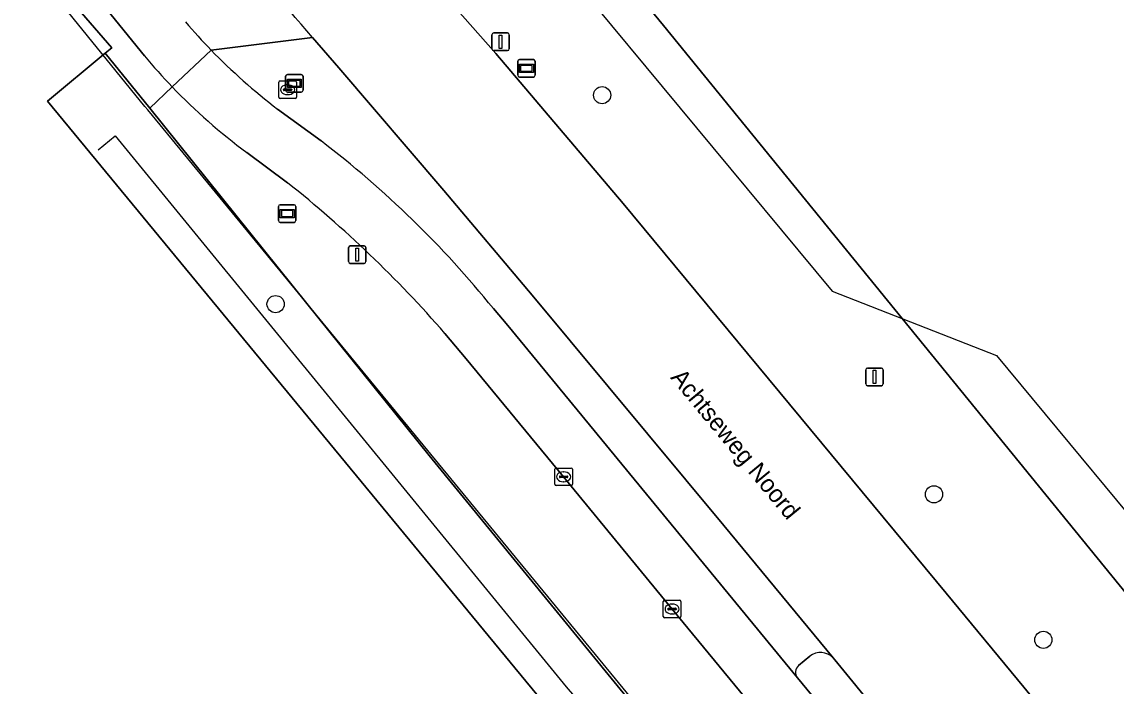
# Model space of a CAD drawing. Extents: x 156141 to 158132, y 385651 to 388333.
# Drawn here: x 157049.2 to 157111.5, y 387102.5 to 387140.3 of the extents above; entities that cross this region are included whole.
import ezdxf

# ---------------------------------------------------------------- set-up
doc = ezdxf.new("R2010")
doc.units = 0
for name, color, linetype in [('IMGEO_Berm_gesloten', 7, 'Continuous'), ('IMGEO_Berm_groen', 7, 'Continuous'), ('IMGEO_Boom', 7, 'Continuous'), ('IMGEO_Brandkraan', 7, 'Continuous'), ('IMGEO_Erf', 7, 'Continuous'), ('IMGEO_Fietspad_gesloten', 7, 'Continuous'), ('IMGEO_Fietspad_open', 7, 'Continuous'), ('IMGEO_Hek', 7, 'Continuous'), ('IMGEO_Kolk', 7, 'Continuous'), ('IMGEO_Lichtmast', 7, 'Continuous'), ('IMGEO_Openbare_ruimte_label', 7, 'Continuous'), ('IMGEO_Rijbaan_lokaal_gesloten', 7, 'Continuous'), ('IMGEO_Rijbaan_lokaal_open', 7, 'Continuous'), ('IMGEO_Verklikker', 7, 'Continuous'), ('IMGEO_Wegwijzer', 7, 'Continuous')]:
    doc.layers.add(name, color=color, linetype=linetype)

msp = doc.modelspace()

# ---------------------------------------------------------------- linework, layer by layer
at = {"layer": 'IMGEO_Berm_gesloten'}
for points in [[(157094.037, 387104.224), (157093.394, 387103.696)], [(157095.454, 387104.008), (157095.355, 387104.128)], [(157102.51, 387095.375), (157095.454, 387104.008)], [(157093.327, 387102.987), (157100.595, 387094.175)]]:
    msp.add_lwpolyline(points, dxfattribs=at)
for centre, radius, start, end in [((157094.642, 387103.44), 0.99, 43.9845, 127.68364), ((157093.749, 387103.305), 0.528, 132.21497, 216.98827)]:
    msp.add_arc(centre, radius, start, end, dxfattribs=at)
at = {"layer": 'IMGEO_Berm_groen'}
for points in [[(157099.287, 387123.425), (157085.704, 387140.096), (157073.956, 387154.391), (157072.154, 387152.871), (157071.93, 387152.682)], [(157071.23, 387144.111), (157076.164, 387138.508), (157083.422, 387129.976), (157101.791, 387107.807), (157106.198, 387102.464), (157123.421, 387081.401)], [(157067.235, 387137.684), (157065.75, 387139.413), (157059.971, 387138.696)], [(157095.355, 387104.128), (157089.15, 387111.653), (157078.233, 387124.756), (157073.21, 387130.7), (157067.235, 387137.684)], [(157057.764, 387136.601), (157056.488, 387135.39), (157065.427, 387124.277), (157072.384, 387115.628), (157084.853, 387100.371), (157091.865, 387091.792), (157124.727, 387051.938), (157124.865, 387052.05), (157127.143, 387049.253), (157127.008, 387049.143), (157129.178, 387046.529), (157129.348, 387046.654), (157137.214, 387037.654), (157168.24, 387000), (157241.165, 386912.065), (157242.501, 386913.018), (157170.76, 387000), (157164.67, 387007.384)], [(157063.751, 387135.337), (157066.225, 387133.531)], [(157064.32, 387131.149), (157062.004, 387132.869)], [(157076.031, 387123.995), (157076.849, 387123.021), (157093.327, 387102.987)], [(157131.967, 387080.89), (157133.358, 387082.049), (157117.052, 387101.622), (157113.294, 387106.234), (157099.287, 387123.425)], [(157148.691, 387031.016), (157148.541, 387031.183), (157148.425, 387031.279), (157140.75, 387040.623), (157133.334, 387049.652), (157121.465, 387064.047), (157108.208, 387080.174), (157095.114, 387096.083), (157086.194, 387106.902), (157080.024, 387114.424), (157074.475, 387121.125), (157073.27, 387122.584)], [(157093.394, 387103.696), (157094.037, 387104.224)]]:
    msp.add_lwpolyline(points, dxfattribs=at)
for centre, radius, start, end in [((157086.472, 387164.713), 37.137, 224.47108, 232.27878), ((157082.16, 387160.043), 33.833, 223.85774, 233.43452), ((157031.382, 387087.891), 57.42, 38.95919, 52.64032), ((157022.304, 387078.285), 67.527, 40.99633, 51.52212), ((157094.642, 387103.44), 0.99, 43.9845, 127.68364), ((157093.749, 387103.305), 0.528, 132.21497, 216.98827)]:
    msp.add_arc(centre, radius, start, end, dxfattribs=at)
at = {"layer": 'IMGEO_Boom'}
for centre in [(157082.215, 387136.132), (157063.641, 387124.246), (157101.094, 387113.426), (157107.32, 387105.15)]:
    msp.add_circle(centre, 0.489, dxfattribs=at)
at = {"layer": 'IMGEO_Brandkraan'}
for p, q in [((157063.825, 387136.015), (157063.825, 387136.867)), ((157063.9, 387136.941), (157064.752, 387136.941)), ((157064.826, 387136.867), (157064.826, 387136.015)), ((157064.084, 387136.435), (157064.084, 387136.447)), ((157064.522, 387136.398), (157064.124, 387136.398)), ((157064.127, 387136.484), (157064.525, 387136.484)), ((157064.313, 387136.721), (157064.338, 387136.721)), ((157064.568, 387136.447), (157064.568, 387136.435)), ((157064.752, 387135.941), (157063.9, 387135.941)), ((157064.336, 387136.161), (157064.311, 387136.161))]:
    msp.add_line(p, q, dxfattribs=at)
for points in [[(157063.825, 387136.015), (157063.825, 387136.867)], [(157063.9, 387136.941), (157064.752, 387136.941)], [(157064.826, 387136.867), (157064.826, 387136.015)], [(157064.752, 387135.941), (157063.9, 387135.941)]]:
    msp.add_lwpolyline(points, dxfattribs=at)
for centre, radius, start, end in [((157063.902, 387136.865), 0.0765, 91.55205, 178.44795), ((157063.902, 387136.865), 0.0765, 91.55205, 178.44795), ((157064.75, 387136.865), 0.0765, 1.55205, 88.44795), ((157064.75, 387136.865), 0.0765, 1.55205, 88.44795), ((157064.124, 387136.444), 0.0403, 85.87752, 175.75265), ((157064.121, 387136.434), 0.0366, 178.93798, 274.71019), ((157064.525, 387136.441), 0.043, 264.86636, 352.45326), ((157064.529, 387136.446), 0.0386, 1.73085, 96.63898), ((157063.902, 387136.017), 0.0765, 181.55205, 268.44795), ((157063.902, 387136.017), 0.0765, 181.55205, 268.44795), ((157064.75, 387136.017), 0.0765, 271.55205, 358.44795), ((157064.75, 387136.017), 0.0765, 271.55205, 358.44795)]:
    msp.add_arc(centre, radius, start, end, dxfattribs=at)
for centre, major_axis, ratio, start_param, end_param in [((157064.312, 387136.441), (-0.387, 0.002), 0.722429, 4.712389, 7.853982), ((157064.337, 387136.441), (-0.39, 0.002), 0.717154, 1.570796, 4.712389)]:
    msp.add_ellipse(centre, major_axis=major_axis, ratio=ratio, start_param=start_param, end_param=end_param, dxfattribs=at)
at = {"layer": 'IMGEO_Erf'}
for points in [[(157163.977, 387278.108), (157146.201, 387263.458), (157153.665, 387254.544), (157114.581, 387221.744), (157112.914, 387223.48), (157057.621, 387174.266), (157062.426, 387168.42), (157073.956, 387154.391), (157085.704, 387140.096), (157099.287, 387123.425), (157113.294, 387106.234), (157117.052, 387101.622), (157133.358, 387082.049), (157137.838, 387076.718), (157147.616, 387065.08), (157205.958, 386994.563)], [(156812.198, 386966.594), (156822.213, 386974.908), (156848.13, 386996.224), (156874.15, 387017.659), (156896.783, 387036.297), (156892.303, 387041.901), (156921.298, 387066.084), (156921.519, 387066.268), (156984.627, 387118.632), (156988.707, 387113.846), (157030.869, 387062.796), (157072.837, 387097.374), (157078.507, 387102.046), (157050.664, 387135.786), (157053.949, 387138.526), (157054.316, 387138.824), (157047.156, 387147.091), (157045.589, 387148.768), (157045.548, 387148.73), (157039.884, 387154.835), (157004.351, 387193.14)], [(157284.192, 386849.459), (157288.716, 386853.161), (157259.099, 386889.064), (157240.867, 386911.803), (157241.165, 386912.065), (157168.24, 387000), (157137.214, 387037.654), (157129.348, 387046.654), (157129.178, 387046.529), (157127.008, 387049.143), (157127.143, 387049.253), (157124.865, 387052.05), (157124.727, 387051.938), (157091.865, 387091.792), (157084.853, 387100.371), (157072.384, 387115.628), (157065.427, 387124.277), (157056.488, 387135.39), (157053.949, 387138.526), (157050.664, 387135.786), (157078.507, 387102.046), (157081.951, 387097.872), (157229.849, 386918.644), (157160.826, 386861.484)]]:
    msp.add_lwpolyline(points, dxfattribs=at)
at = {"layer": 'IMGEO_Fietspad_gesloten'}
for points in [[(157059.971, 387138.696), (157057.764, 387136.601)], [(157066.225, 387133.531), (157063.751, 387135.337)], [(157062.004, 387132.869), (157064.32, 387131.149)], [(157157.414, 387025.136), (157156.383, 387026.355), (157147.405, 387037.276), (157143.058, 387042.561), (157115.708, 387075.817), (157112.066, 387080.211), (157105.518, 387088.158), (157103.436, 387090.729), (157103.311, 387090.885), (157102.839, 387091.472), (157100.595, 387094.175), (157093.327, 387102.987), (157076.849, 387123.021), (157076.031, 387123.995)], [(157073.27, 387122.584), (157074.475, 387121.125), (157080.024, 387114.424), (157086.194, 387106.902), (157095.114, 387096.083), (157108.208, 387080.174), (157121.465, 387064.047), (157133.334, 387049.652), (157140.75, 387040.623), (157148.425, 387031.279), (157148.541, 387031.183), (157148.691, 387031.016), (157154.778, 387023.638)]]:
    msp.add_lwpolyline(points, dxfattribs=at)
for centre, radius, start, end in [((157086.472, 387164.713), 37.137, 224.47108, 232.27878), ((157082.16, 387160.043), 33.833, 223.85774, 233.43452), ((157031.382, 387087.891), 57.42, 38.95919, 52.64032), ((157022.304, 387078.285), 67.527, 40.99633, 51.52212)]:
    msp.add_arc(centre, radius, start, end, dxfattribs=at)
at = {"layer": 'IMGEO_Fietspad_open'}
for points in [[(157053.795, 387141.315), (157056.179, 387138.368)], [(157057.764, 387136.601), (157059.971, 387138.696)]]:
    msp.add_lwpolyline(points, dxfattribs=at)
for centre, radius, start, end in [((157091.795, 387169.008), 43.95, 220.7814, 223.60586), ((157082.474, 387160.36), 34.279, 219.90796, 223.87629)]:
    msp.add_arc(centre, radius, start, end, dxfattribs=at)
at = {"layer": 'IMGEO_Hek'}
for points in [[(157058.901, 387168.831), (157060.551, 387166.844), (157072.154, 387152.871), (157095.305, 387124.991)], [(157056.366, 387135.293), (157056.202, 387135.492), (157047.216, 387146.552), (157045.489, 387148.678), (157045.548, 387148.73)], [(157083.17, 387098.968), (157084.993, 387100.488), (157056.366, 387135.293)], [(157053.553, 387133.028), (157054.516, 387133.828), (157080.175, 387102.467), (157090.407, 387090.578), (157091.865, 387091.792), (157124.727, 387051.938)], [(157095.305, 387124.991), (157104.658, 387121.314), (157115.634, 387108.084)]]:
    msp.add_lwpolyline(points, dxfattribs=at)
at = {"layer": 'IMGEO_Kolk'}
for p, q in [((157079.526, 387113.997), (157079.526, 387114.849)), ((157079.601, 387114.923), (157080.453, 387114.923)), ((157079.828, 387114.466), (157080.226, 387114.466)), ((157080.014, 387114.703), (157080.039, 387114.703)), ((157080.527, 387114.849), (157080.527, 387113.997)), ((157080.453, 387113.923), (157079.601, 387113.923)), ((157079.785, 387114.417), (157079.785, 387114.429)), ((157080.223, 387114.38), (157079.825, 387114.38)), ((157080.037, 387114.143), (157080.012, 387114.143)), ((157080.269, 387114.429), (157080.269, 387114.417)), ((157085.696, 387106.475), (157085.696, 387107.327)), ((157085.771, 387107.401), (157086.623, 387107.401)), ((157086.184, 387107.181), (157086.209, 387107.181)), ((157086.697, 387107.327), (157086.697, 387106.475)), ((157086.623, 387106.401), (157085.771, 387106.401)), ((157085.955, 387106.895), (157085.955, 387106.907)), ((157086.393, 387106.858), (157085.995, 387106.858)), ((157085.998, 387106.944), (157086.396, 387106.944)), ((157086.207, 387106.621), (157086.182, 387106.621)), ((157086.439, 387106.907), (157086.439, 387106.895))]:
    msp.add_line(p, q, dxfattribs=at)
for points in [[(157079.526, 387113.997), (157079.526, 387114.849)], [(157079.601, 387114.923), (157080.453, 387114.923)], [(157080.527, 387114.849), (157080.527, 387113.997)], [(157080.453, 387113.923), (157079.601, 387113.923)], [(157085.696, 387106.475), (157085.696, 387107.327)], [(157085.771, 387107.401), (157086.623, 387107.401)], [(157086.697, 387107.327), (157086.697, 387106.475)], [(157086.623, 387106.401), (157085.771, 387106.401)]]:
    msp.add_lwpolyline(points, dxfattribs=at)
for centre, radius, start, end in [((157079.603, 387114.847), 0.0765, 91.55205, 178.44795), ((157079.603, 387114.847), 0.0765, 91.55205, 178.44795), ((157079.825, 387114.426), 0.0403, 85.87752, 175.75265), ((157080.23, 387114.428), 0.0386, 1.73085, 96.63898), ((157080.451, 387114.847), 0.0765, 1.55205, 88.44795), ((157080.451, 387114.847), 0.0765, 1.55205, 88.44795), ((157079.603, 387113.999), 0.0765, 181.55205, 268.44795), ((157079.603, 387113.999), 0.0765, 181.55205, 268.44795), ((157079.822, 387114.416), 0.0366, 178.93798, 274.71019), ((157080.226, 387114.423), 0.043, 264.86636, 352.45326), ((157080.451, 387113.999), 0.0765, 271.55205, 358.44795), ((157080.451, 387113.999), 0.0765, 271.55205, 358.44795), ((157085.773, 387107.325), 0.0765, 91.55205, 178.44795), ((157085.773, 387107.325), 0.0765, 91.55205, 178.44795), ((157086.621, 387107.325), 0.0765, 1.55205, 88.44795), ((157086.621, 387107.325), 0.0765, 1.55205, 88.44795), ((157085.773, 387106.477), 0.0765, 181.55205, 268.44795), ((157085.773, 387106.477), 0.0765, 181.55205, 268.44795), ((157085.995, 387106.904), 0.0403, 85.87752, 175.75265), ((157085.992, 387106.894), 0.0366, 178.93798, 274.71019), ((157086.396, 387106.901), 0.043, 264.86636, 352.45326), ((157086.4, 387106.906), 0.0386, 1.73085, 96.63898), ((157086.621, 387106.477), 0.0765, 271.55205, 358.44795), ((157086.621, 387106.477), 0.0765, 271.55205, 358.44795)]:
    msp.add_arc(centre, radius, start, end, dxfattribs=at)
for centre, major_axis, ratio, start_param, end_param in [((157080.013, 387114.423), (-0.387, 0.002), 0.722429, 4.712389, 7.853982), ((157080.038, 387114.423), (-0.39, 0.002), 0.717154, 1.570796, 4.712389), ((157086.183, 387106.901), (-0.387, 0.002), 0.722429, 4.712389, 7.853982), ((157086.208, 387106.901), (-0.39, 0.002), 0.717154, 1.570796, 4.712389)]:
    msp.add_ellipse(centre, major_axis=major_axis, ratio=ratio, start_param=start_param, end_param=end_param, dxfattribs=at)
at = {"layer": 'IMGEO_Lichtmast'}
for p, q in [((157075.948, 387138.769), (157075.948, 387139.569)), ((157075.948, 387139.569), (157075.948, 387138.769)), ((157076.048, 387139.669), (157076.838, 387139.669)), ((157076.838, 387139.669), (157076.048, 387139.669)), ((157076.938, 387139.569), (157076.938, 387138.769)), ((157076.938, 387138.769), (157076.938, 387139.569)), ((157076.838, 387138.669), (157076.048, 387138.669)), ((157076.048, 387138.669), (157076.838, 387138.669)), ((157067.89, 387127.562), (157068.68, 387127.562)), ((157068.68, 387127.562), (157067.89, 387127.562)), ((157067.79, 387126.662), (157067.79, 387127.462)), ((157067.79, 387127.462), (157067.79, 387126.662)), ((157068.78, 387127.462), (157068.78, 387126.662)), ((157068.78, 387126.662), (157068.78, 387127.462)), ((157068.68, 387126.562), (157067.89, 387126.562)), ((157067.89, 387126.562), (157068.68, 387126.562)), ((157097.214, 387119.707), (157097.214, 387120.507)), ((157097.214, 387120.507), (157097.214, 387119.707)), ((157097.314, 387120.607), (157098.104, 387120.607)), ((157098.104, 387120.607), (157097.314, 387120.607)), ((157098.204, 387120.507), (157098.204, 387119.707)), ((157098.204, 387119.707), (157098.204, 387120.507)), ((157098.104, 387119.607), (157097.314, 387119.607)), ((157097.314, 387119.607), (157098.104, 387119.607))]:
    msp.add_line(p, q, dxfattribs=at)
for points in [[(157076.368, 387139.544), (157076.518, 387139.544), (157076.518, 387138.794), (157076.368, 387138.794), (157076.368, 387139.544)], [(157068.21, 387127.437), (157068.36, 387127.437), (157068.36, 387126.687), (157068.21, 387126.687), (157068.21, 387127.437)], [(157097.634, 387120.482), (157097.784, 387120.482), (157097.784, 387119.732), (157097.634, 387119.732), (157097.634, 387120.482)]]:
    msp.add_lwpolyline(points, dxfattribs=at)
for centre, start, end in [((157076.048, 387139.569), 90, 180), ((157076.048, 387139.569), 90, 180), ((157076.838, 387139.569), 0, 90), ((157076.838, 387139.569), 360, 90), ((157076.048, 387138.769), 180, 270), ((157076.048, 387138.769), 180, 270), ((157076.838, 387138.769), 270, 0), ((157076.838, 387138.769), 270, 0), ((157067.89, 387127.462), 90, 180), ((157067.89, 387127.462), 90, 180), ((157068.68, 387127.462), 0, 90), ((157068.68, 387127.462), 360, 90), ((157067.89, 387126.662), 180, 270), ((157067.89, 387126.662), 180, 270), ((157068.68, 387126.662), 270, 0), ((157068.68, 387126.662), 270, 0), ((157097.314, 387120.507), 90, 180), ((157097.314, 387120.507), 90, 180), ((157098.104, 387120.507), 0, 90), ((157098.104, 387120.507), 360, 90), ((157097.314, 387119.707), 180, 270), ((157097.314, 387119.707), 180, 270), ((157098.104, 387119.707), 270, 0), ((157098.104, 387119.707), 270, 0)]:
    msp.add_arc(centre, 0.1, start, end, dxfattribs=at)
at = {"layer": 'IMGEO_Rijbaan_lokaal_gesloten'}
for points in [[(157219.963, 386964.438), (157203.248, 386984.78), (157199.687, 386989.114), (157190.741, 387000), (157150.473, 387048.788), (157146.3, 387053.843), (157136.596, 387065.483), (157135.437, 387066.895), (157131.155, 387072.113), (157129.363, 387074.25), (157123.421, 387081.401), (157106.198, 387102.464), (157101.791, 387107.807), (157083.422, 387129.976), (157076.164, 387138.508), (157071.23, 387144.111)], [(157065.75, 387139.413), (157067.235, 387137.684), (157073.21, 387130.7), (157078.233, 387124.756), (157089.15, 387111.653), (157095.355, 387104.128), (157095.454, 387104.008), (157102.51, 387095.375), (157103.276, 387094.438), (157104.273, 387093.263), (157104.599, 387092.863), (157105.035, 387092.328), (157105.465, 387091.799), (157106.419, 387090.668), (157106.958, 387090.013), (157114.164, 387081.256), (157114.695, 387080.61), (157116.632, 387078.261), (157117.104, 387077.688), (157144.847, 387044.064)]]:
    msp.add_lwpolyline(points, dxfattribs=at)
msp.add_arc((156453.38, 386612.303), 807.986, 40.720898, 41.864799, dxfattribs=at)
at = {"layer": 'IMGEO_Rijbaan_lokaal_open'}
for points in [[(157040.992, 387155.821), (157039.884, 387154.835), (157045.548, 387148.73), (157045.589, 387148.768), (157047.156, 387147.091), (157054.316, 387138.824), (157053.949, 387138.526), (157056.488, 387135.39), (157057.764, 387136.601)], [(157056.179, 387138.368), (157053.795, 387141.315)], [(157059.971, 387138.696), (157065.75, 387139.413)]]:
    msp.add_lwpolyline(points, dxfattribs=at)
for centre, radius, start, end in [((156453.38, 386612.303), 807.986, 40.720898, 41.864799), ((157091.795, 387169.008), 43.95, 220.7814, 223.60586), ((157082.474, 387160.36), 34.279, 219.90796, 223.87629)]:
    msp.add_arc(centre, radius, start, end, dxfattribs=at)
at = {"layer": 'IMGEO_Verklikker'}
for p, q in [((157064.214, 387136.408), (157064.214, 387137.208)), ((157064.214, 387137.208), (157064.214, 387136.408)), ((157064.314, 387137.308), (157065.104, 387137.308)), ((157065.104, 387137.308), (157064.314, 387137.308)), ((157065.204, 387137.208), (157065.204, 387136.408)), ((157065.204, 387136.408), (157065.204, 387137.208)), ((157065.104, 387136.308), (157064.314, 387136.308)), ((157064.314, 387136.308), (157065.104, 387136.308)), ((157063.802, 387128.996), (157063.802, 387129.796)), ((157063.802, 387129.796), (157063.802, 387128.996)), ((157063.902, 387129.896), (157064.692, 387129.896)), ((157064.692, 387129.896), (157063.902, 387129.896)), ((157064.792, 387129.796), (157064.792, 387128.996)), ((157064.792, 387128.996), (157064.792, 387129.796)), ((157064.692, 387128.896), (157063.902, 387128.896)), ((157063.902, 387128.896), (157064.692, 387128.896))]:
    msp.add_line(p, q, dxfattribs=at)
for points in [[(157064.315, 387137.04), (157065.103, 387137.04), (157065.103, 387136.576), (157064.315, 387136.576), (157064.315, 387137.04)], [(157064.38, 387136.975), (157064.38, 387136.641), (157065.038, 387136.641), (157065.038, 387136.975), (157064.38, 387136.975)], [(157063.903, 387129.628), (157064.691, 387129.628), (157064.691, 387129.164), (157063.903, 387129.164), (157063.903, 387129.628)], [(157063.968, 387129.563), (157063.968, 387129.229), (157064.626, 387129.229), (157064.626, 387129.563), (157063.968, 387129.563)]]:
    msp.add_lwpolyline(points, dxfattribs=at)
for centre, start, end in [((157064.314, 387137.208), 90, 180), ((157064.314, 387137.208), 90, 180), ((157065.104, 387137.208), 0, 90), ((157065.104, 387137.208), 360, 90), ((157064.314, 387136.408), 180, 270), ((157064.314, 387136.408), 180, 270), ((157065.104, 387136.408), 270, 0), ((157065.104, 387136.408), 270, 0), ((157063.902, 387129.796), 90, 180), ((157063.902, 387129.796), 90, 180), ((157064.692, 387129.796), 0, 90), ((157064.692, 387129.796), 360, 90), ((157063.902, 387128.996), 180, 270), ((157063.902, 387128.996), 180, 270), ((157064.692, 387128.996), 270, 0), ((157064.692, 387128.996), 270, 0)]:
    msp.add_arc(centre, 0.1, start, end, dxfattribs=at)
at = {"layer": 'IMGEO_Wegwijzer'}
for p, q in [((157077.517, 387138.162), (157078.307, 387138.162)), ((157078.307, 387138.162), (157077.517, 387138.162)), ((157077.417, 387137.262), (157077.417, 387138.062)), ((157077.417, 387138.062), (157077.417, 387137.262)), ((157078.407, 387138.062), (157078.407, 387137.262)), ((157078.407, 387137.262), (157078.407, 387138.062)), ((157078.307, 387137.162), (157077.517, 387137.162)), ((157077.517, 387137.162), (157078.307, 387137.162))]:
    msp.add_line(p, q, dxfattribs=at)
for points in [[(157077.518, 387137.894), (157078.306, 387137.894), (157078.306, 387137.43), (157077.518, 387137.43), (157077.518, 387137.894)], [(157077.583, 387137.829), (157077.583, 387137.495), (157078.241, 387137.495), (157078.241, 387137.829), (157077.583, 387137.829)]]:
    msp.add_lwpolyline(points, dxfattribs=at)
for centre, start, end in [((157077.517, 387138.062), 90, 180), ((157077.517, 387138.062), 90, 180), ((157078.307, 387138.062), 0, 90), ((157078.307, 387138.062), 360, 90), ((157077.517, 387137.262), 180, 270), ((157077.517, 387137.262), 180, 270), ((157078.307, 387137.262), 270, 0), ((157078.307, 387137.262), 270, 0)]:
    msp.add_arc(centre, 0.1, start, end, dxfattribs=at)

# ---------------------------------------------------------------- texts
at = {"layer": 'IMGEO_Openbare_ruimte_label'}
msp.add_text('Achtseweg Noord', height=1, rotation=309.48286, dxfattribs=at).set_placement((157086.07, 387120.05))

doc.saveas('drawing.dxf')
